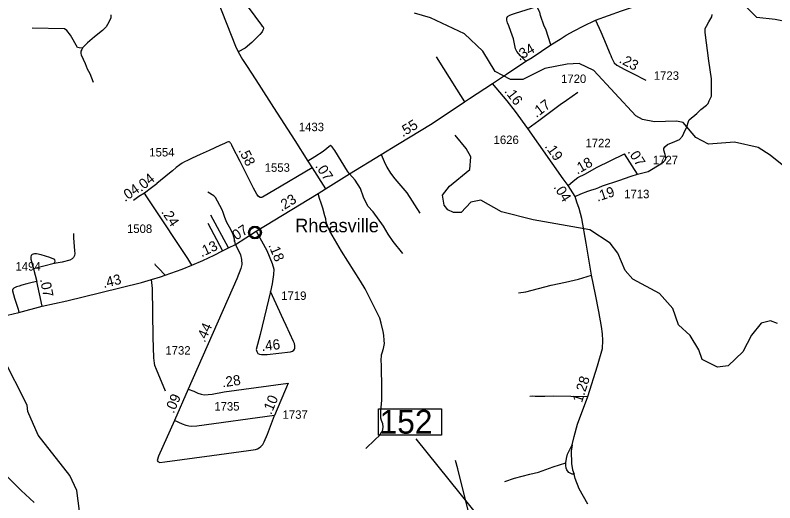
# Model space of a CAD drawing. Extents: x 2290615 to 2522933, y 819489 to 1012715.
# Drawn here: x 2377864 to 2389068, y 966201 to 973391 of the extents above; entities that cross this region are included whole.
import ezdxf

# ---------------------------------------------------------------- set-up
doc = ezdxf.new("R2010")
doc.units = 0
for name, color, linetype in [('Exist Civil Demographics City Label', 7, 'Continuous'), ('Exist Civil Demographics Community CELL', 7, 'Continuous'), ('Exist Hydrographic Creek Single Shore', 7, 'Continuous'), ('Exist Hydrographic Misc Water Feature', 7, 'Continuous'), ('Exist Road Non-System Type 51', 7, 'Continuous'), ('Exist Road Primary NC Attributed', 7, 'Continuous'), ('Exist Road Primary NC Mileage Hundredths English Label', 7, 'Continuous'), ('Exist Road Primary NC Service Mileage Hundredths English Label', 7, 'Continuous'), ('Exist Road Secondary Mileage Hundredths English Label', 7, 'Continuous'), ('Exist Road Secondary Mileage Tenths English Label', 7, 'Continuous'), ('Exist Road Secondary Structure Standard Bridge Number Label', 7, 'Continuous'), ('Exist Road Secondary Type 51 Attributed', 7, 'Continuous'), ('Exist Road Secondary Type 51 Number Label', 7, 'Continuous')]:
    doc.layers.add(name, color=color, linetype=linetype)

msp = doc.modelspace()

# ---------------------------------------------------------------- linework, layer by layer
at = {"layer": 'Exist Civil Demographics Community CELL'}
msp.add_lwpolyline([(2381323, 970199), (2381324, 970205), (2381326, 970212), (2381329, 970219), (2381332, 970225), (2381335, 970230), (2381339, 970235), (2381343, 970240), (2381347, 970244), (2381353, 970249), (2381358, 970253), (2381363, 970256), (2381368, 970258), (2381374, 970260), (2381379, 970262), (2381383, 970263), (2381388, 970264), (2381392, 970265), (2381399, 970265), (2381403, 970265), (2381409, 970265), (2381414, 970264), (2381419, 970263), (2381424, 970261), (2381429, 970260), (2381436, 970257), (2381442, 970253), (2381447, 970250), (2381452, 970246), (2381455, 970242), (2381459, 970238), (2381463, 970233), (2381466, 970229), (2381470, 970224), (2381472, 970219), (2381474, 970214), (2381476, 970209), (2381477, 970204), (2381478, 970198), (2381479, 970193), (2381479, 970187), (2381479, 970181), (2381478, 970176), (2381477, 970170), (2381476, 970164), (2381474, 970158), (2381471, 970153), (2381468, 970147), (2381465, 970142), (2381461, 970137), (2381457, 970132), (2381452, 970127), (2381447, 970123), (2381442, 970120), (2381438, 970117), (2381431, 970114), (2381424, 970111), (2381418, 970110), (2381411, 970109), (2381407, 970108), (2381402, 970108), (2381397, 970108), (2381392, 970108), (2381387, 970109), (2381381, 970110), (2381376, 970112), (2381371, 970114), (2381366, 970116), (2381362, 970118), (2381356, 970122), (2381350, 970126), (2381345, 970131), (2381341, 970136), (2381338, 970139), (2381335, 970144), (2381330, 970151), (2381329, 970154), (2381327, 970158), (2381324, 970167), (2381323, 970174), (2381322, 970179), (2381322, 970185), (2381322, 970190), (2381322, 970196)], close=True, dxfattribs=at)
for centre, radius in [((2381401, 970187), 94.3), ((2381400, 970187), 76.7)]:
    msp.add_circle(centre, radius, dxfattribs=at)
at = {"layer": 'Exist Hydrographic Creek Single Shore'}
for points in [[(2389107, 968844), (2389006, 968886), (2388865, 968850), (2388726, 968674), (2388596, 968429), (2388382, 968220), (2388224, 968200), (2387997, 968312), (2387945, 968455), (2387817, 968669), (2387649, 968826), (2387562, 969066), (2387368, 969288), (2386973, 969501), (2386863, 969625), (2386752, 969880), (2386641, 970029), (2386339, 970224), (2385504, 970373), (2385035, 970492), (2384733, 970663), (2384584, 970634), (2384444, 970484), (2384327, 970482), (2384244, 970522), (2384193, 970589), (2384166, 970738), (2384272, 970871), (2384569, 971116), (2384583, 971301), (2384515, 971426), (2384354, 971623)], [(2378812, 966077), (2378774, 966384), (2378671, 966606), (2378205, 967201), (2378051, 967549), (2378041, 967640), (2377682, 968351)]]:
    msp.add_lwpolyline(points, dxfattribs=at)
at = {"layer": 'Exist Hydrographic Misc Water Feature'}
for points in [[(2392885, 967952), (2392851, 968594), (2392685, 969191), (2392687, 969641), (2392711, 969734), (2392709, 969875), (2392812, 970276), (2392800, 971159), (2392731, 971393), (2392629, 971507), (2392168, 971711), (2391872, 972073), (2391456, 972666), (2391101, 973013), (2390791, 973184), (2390573, 973237), (2390132, 973226), (2389457, 973247), (2389072, 973327), (2388805, 973358), (2388645, 973513), (2388377, 973626), (2388325, 973769)], [(2389631, 970819), (2388999, 971328), (2388822, 971442), (2388471, 971519), (2388088, 971491), (2387904, 971588), (2387718, 971810), (2387617, 971826), (2387293, 971819), (2387117, 971851), (2387016, 971909), (2386399, 972577), (2386181, 972679), (2386007, 972669), (2385674, 972606), (2385351, 972445), (2385168, 972441), (2384941, 972563), (2384762, 972861), (2384492, 973115), (2383989, 973351), (2383755, 973423)], [(2386572, 961412), (2386607, 961886), (2386604, 962179), (2386777, 962941), (2386731, 963257), (2386687, 963439), (2386366, 963985), (2386296, 964087), (2386246, 964138), (2386186, 964174), (2385751, 964267), (2385590, 964458), (2385573, 964532), (2384927, 965474), (2384714, 965837), (2384553, 966050), (2384394, 966700), (2384359, 966823)]]:
    msp.add_lwpolyline(points, dxfattribs=at)
at = {"layer": 'Exist Road Non-System Type 51'}
for p, q in [((2381010, 969961), (2380749, 970442)), ((2381010, 969961), (2380749, 970442)), ((2380706, 970325), (2380922, 969916)), ((2380706, 970325), (2380922, 969916)), ((2378441, 969728), (2378133, 969652)), ((2378133, 969652), (2378184, 969462))]:
    msp.add_line(p, q, dxfattribs=at)
for points in [[(2381299, 973508), (2381497, 973246), (2381509, 973231), (2381520, 973217), (2381526, 973202), (2381525, 973190), (2381519, 973172), (2381506, 973144), (2381473, 973106), (2381355, 972989), (2381258, 972907), (2381155, 972851)], [(2385395, 972713), (2385318, 972790), (2385289, 972824), (2385263, 972856), (2385245, 972897), (2385216, 973042), (2385176, 973149), (2385143, 973234), (2385123, 973276), (2385114, 973318), (2385116, 973346), (2385125, 973371), (2385161, 973392), (2385199, 973406), (2385244, 973419), (2385556, 973519)], [(2385764, 972955), (2385690, 973186), (2385667, 973229), (2385612, 973388), (2385601, 973435), (2385597, 973440), (2385588, 973465), (2385556, 973519)], [(2379275, 973395), (2379275, 973350), (2379245, 973290), (2379208, 973219), (2379154, 973163), (2379034, 973072), (2378930, 972984), (2378864, 972916), (2378856, 972905)], [(2387043, 971048), (2387201, 971087), (2387386, 971198), (2387428, 971227), (2387449, 971254), (2387459, 971277), (2387459, 971298), (2387451, 971336), (2387431, 971399), (2387433, 971423), (2387444, 971451), (2387486, 971482), (2387595, 971531), (2387661, 971560), (2387707, 971607), (2387728, 971653), (2387769, 971745), (2387794, 971822), (2387807, 971846), (2387919, 971941), (2387978, 972000), (2388058, 972062), (2388083, 972090), (2388098, 972128), (2388126, 972176), (2388134, 972199), (2388134, 972247), (2388132, 972451), (2388096, 972719), (2388040, 973135), (2388042, 973174), (2388043, 973194), (2388062, 973229), (2388094, 973291), (2388124, 973340), (2388140, 973365), (2388142, 973400)], [(2378856, 972905), (2378808, 972912), (2378783, 972914), (2378678, 973097), (2378626, 973165), (2378590, 973192), (2378116, 973202)], [(2378856, 972905), (2378845, 972884), (2378830, 972859), (2378832, 972827), (2378836, 972807), (2378895, 972679), (2378925, 972601), (2378964, 972533), (2379013, 972402)], [(2384072, 972777), (2384374, 972301), (2384493, 972113)], [(2383582, 969878), (2383437, 970053), (2383365, 970162), (2383297, 970282), (2383144, 970491), (2383066, 970577), (2383003, 970709), (2382955, 970838), (2382880, 970958), (2382796, 971052), (2382767, 971089), (2382579, 971394), (2382563, 971417), (2382551, 971435), (2382540, 971452), (2382526, 971466), (2382515, 971470), (2382404, 971383), (2382285, 971305), (2382181, 971237)], [(2383263, 971338), (2383305, 971234), (2383344, 971150), (2383401, 971064), (2383465, 970980), (2383641, 970774), (2383833, 970471)], [(2381114, 970012), (2381097, 970088), (2381078, 970159), (2381054, 970213), (2381024, 970266), (2380986, 970336), (2380956, 970406), (2380933, 970484), (2380919, 970522), (2380848, 970647), (2380817, 970703), (2380793, 970727), (2380706, 970784)], [(2383036, 967002), (2383169, 967131), (2383242, 967200), (2383266, 967240), (2383285, 967278), (2383293, 967322), (2383285, 967368), (2383265, 967415), (2383257, 967451), (2383255, 967511), (2383255, 967551), (2383272, 967714), (2383274, 967941), (2383268, 968164), (2383266, 968235), (2383261, 968296), (2383266, 968382), (2383278, 968414), (2383297, 968475), (2383312, 968549), (2383308, 968593), (2383301, 968671), (2383289, 968725), (2383261, 968852), (2383240, 968925), (2383177, 969054), (2383097, 969218), (2383025, 969355), (2382956, 969470), (2382676, 969911), (2382505, 970207), (2382480, 970261), (2382453, 970341), (2382447, 970390), (2382430, 970432), (2382400, 970545), (2382375, 970619), (2382350, 970686), (2382331, 970764)], [(2378722, 970173), (2378722, 970107), (2378741, 969919), (2378743, 969879), (2378737, 969847), (2378726, 969820), (2378705, 969800), (2378671, 969781), (2378555, 969751), (2378441, 969728), (2378448, 969744), (2378453, 969766), (2378447, 969782), (2378434, 969792), (2378374, 969819), (2378247, 969859), (2378177, 969870), (2378149, 969872), (2378131, 969867), (2378116, 969862), (2378099, 969849), (2378093, 969829), (2378095, 969793), (2378133, 969652)], [(2380078, 969559), (2379977, 969659), (2379944, 969693), (2379935, 969707), (2379927, 969724)], [(2380078, 969559), (2379977, 969659), (2379944, 969693), (2379935, 969707), (2379927, 969724)], [(2380081, 967846), (2379947, 968168), (2379923, 968226), (2379918, 968258), (2379909, 968338), (2379899, 968645), (2379887, 969359), (2379875, 969494)], [(2380081, 967846), (2379947, 968168), (2379923, 968226), (2379918, 968258), (2379909, 968338), (2379899, 968645), (2379887, 969359), (2379875, 969494)], [(2385288, 969295), (2385398, 969312), (2385770, 969411), (2385983, 969454), (2386172, 969497), (2386364, 969558)], [(2378184, 969462), (2378116, 969448), (2378036, 969429), (2377963, 969411), (2377921, 969398), (2377883, 969385), (2377844, 969368), (2377827, 969351), (2377823, 969339), (2377822, 969327), (2377852, 969217), (2377910, 969056), (2377917, 969009)], [(2385456, 967776), (2385498, 967777), (2385532, 967775), (2385593, 967774), (2385678, 967775), (2385811, 967779), (2386308, 967771)], [(2385456, 967776), (2385498, 967777), (2385532, 967775), (2385593, 967774), (2385678, 967775), (2385811, 967779), (2386308, 967771)], [(2380213, 967415), (2379977, 966888), (2379957, 966824), (2379967, 966812), (2379996, 966797), (2380069, 966805), (2380762, 966897), (2381303, 966973), (2381408, 966988), (2381437, 966998), (2381464, 967012), (2381489, 967034), (2381515, 967059), (2381535, 967098), (2381586, 967212), (2381691, 967488)], [(2381691, 967488), (2380542, 967332), (2380469, 967327), (2380423, 967329), (2380384, 967339), (2380330, 967359), (2380213, 967415)], [(2386077, 967055), (2386066, 966962), (2386068, 966782), (2386086, 966688), (2386107, 966622)], [(2386077, 967055), (2386066, 966962), (2386068, 966782), (2386086, 966688), (2386107, 966622)], [(2385088, 966517), (2385228, 966564), (2385454, 966622), (2385521, 966638), (2385584, 966655), (2385799, 966732), (2385985, 966791)], [(2385088, 966517), (2385228, 966564), (2385454, 966622), (2385521, 966638), (2385584, 966655), (2385799, 966732), (2385985, 966791)], [(2377642, 966754), (2377665, 966717), (2377706, 966647), (2377742, 966594), (2377848, 966485), (2377954, 966382), (2378142, 966204)]]:
    msp.add_lwpolyline(points, dxfattribs=at)
at = {"layer": 'Exist Road Primary NC Attributed'}
msp.add_line((2381114, 970012), (2381419, 970207), dxfattribs=at)
for points in [[(2386422, 973317), (2386808, 973455), (2387303, 973626), (2387737, 973774), (2388030, 973895), (2388106, 973931), (2388238, 973994)], [(2384905, 972385), (2385110, 972519), (2385395, 972713), (2385487, 972766), (2385626, 972861), (2385764, 972955), (2385900, 973039), (2385991, 973096), (2386108, 973160), (2386239, 973229), (2386422, 973317)], [(2382443, 970832), (2382796, 971052), (2383263, 971338), (2383502, 971484), (2384012, 971795), (2384493, 972113), (2384564, 972161), (2384905, 972385)], [(2381419, 970207), (2382331, 970764), (2382443, 970832)], [(2380471, 969706), (2380631, 969774), (2380799, 969853), (2380922, 969916), (2381010, 969961), (2381114, 970012)], [(2378260, 969099), (2378628, 969181), (2379126, 969304), (2379725, 969452), (2379875, 969494), (2380009, 969533), (2380078, 969559), (2380327, 969646), (2380471, 969706)], [(2376274, 968602), (2376800, 968737), (2377113, 968810), (2377752, 968966), (2377917, 969009), (2378260, 969099)]]:
    msp.add_lwpolyline(points, dxfattribs=at)
at = {"layer": 'Exist Road Secondary Structure Standard Bridge Number Label'}
msp.add_line((2386245, 964087), (2383779, 967143), dxfattribs=at)
msp.add_lwpolyline([(2383225, 967585), (2384154, 967585), (2384154, 967201), (2383225, 967201)], close=True, dxfattribs=at)
at = {"layer": 'Exist Road Secondary Type 51 Attributed'}
for p, q in [((2386124, 970719), (2386020, 970882)), ((2378260, 969099), (2378184, 969462)), ((2381891, 967963), (2381691, 967488)), ((2380413, 967875), (2380213, 967415))]:
    msp.add_line(p, q, dxfattribs=at)
for points in [[(2380712, 973963), (2381049, 973096), (2381112, 972934), (2381155, 972851), (2381218, 972740), (2381286, 972635), (2381405, 972451), (2381456, 972367), (2381674, 972029), (2381987, 971543), (2382181, 971237), (2382242, 971139)], [(2386422, 973317), (2386503, 973148), (2386582, 972959), (2386636, 972824), (2386648, 972799), (2386661, 972768), (2386698, 972689), (2386736, 972654), (2386858, 972589), (2386972, 972530), (2387168, 972434)], [(2385423, 971718), (2385242, 971969), (2385118, 972127), (2384905, 972385)], [(2385423, 971718), (2385586, 971837), (2385903, 972074), (2385996, 972137), (2386161, 972256)], [(2386020, 970882), (2385946, 970976), (2385423, 971718)], [(2382242, 971139), (2381680, 970804), (2381537, 970721), (2381511, 970707), (2381496, 970703), (2381477, 970703), (2381465, 970708), (2381450, 970721), (2381438, 970737), (2381428, 970754), (2381380, 970842), (2381306, 970988), (2381180, 971235), (2381069, 971451), (2381059, 971474), (2381048, 971493), (2381041, 971504), (2381034, 971515), (2381028, 971520), (2381020, 971523), (2381008, 971523), (2380990, 971517), (2380950, 971499), (2380881, 971468), (2380723, 971395), (2380593, 971336), (2380474, 971282), (2380405, 971250), (2380359, 971227), (2380328, 971209), (2380293, 971185), (2380238, 971143), (2380183, 971098), (2380140, 971063), (2379955, 970909)], [(2386020, 970882), (2386096, 970944), (2386164, 970998), (2386276, 971052), (2386436, 971143), (2386852, 971349)], [(2387043, 971048), (2386852, 971349)], [(2382242, 971139), (2382443, 970832)], [(2386124, 970719), (2386207, 970755), (2386309, 970794), (2386371, 970818), (2386421, 970833), (2386470, 970852), (2386526, 970875), (2386769, 970954), (2386950, 971018), (2387043, 971048)], [(2379955, 970909), (2379951, 970906), (2379874, 970844), (2379772, 970765)], [(2379772, 970765), (2379689, 970717), (2379610, 970661)], [(2380471, 969706), (2380412, 969804), (2379884, 970594), (2379805, 970711), (2379772, 970765)], [(2386308, 966180), (2386184, 966407), (2386123, 966559), (2386107, 966622), (2386081, 966624), (2386048, 966637), (2386029, 966650), (2386011, 966672), (2386000, 966690), (2385990, 966714), (2385985, 966753), (2385985, 966791), (2385994, 966857), (2386009, 966919), (2386034, 966969), (2386077, 967055), (2386107, 967179), (2386160, 967360), (2386308, 967771), (2386451, 968220), (2386525, 968477), (2386533, 968593), (2386528, 968694), (2386513, 968803), (2386472, 969022), (2386422, 969271), (2386364, 969558), (2386285, 970031), (2386223, 970394), (2386184, 970542), (2386149, 970634), (2386124, 970719)], [(2381419, 970207), (2381575, 969921), (2381654, 969730), (2381677, 969646), (2381675, 969570), (2381656, 969431), (2381629, 969316)], [(2381114, 970012), (2381185, 969857), (2381202, 969789), (2381207, 969714), (2381192, 969654), (2381134, 969506), (2380413, 967875)], [(2381629, 969316), (2381476, 968682), (2381418, 968461), (2381426, 968431), (2381443, 968405), (2381468, 968392), (2381496, 968386), (2381581, 968388)], [(2381859, 968816), (2381819, 968898), (2381629, 969316)], [(2381581, 968388), (2381923, 968428), (2381954, 968439), (2381972, 968453), (2381986, 968468), (2381989, 968482), (2381991, 968515), (2381982, 968552), (2381970, 968582), (2381859, 968816)], [(2380413, 967875), (2380499, 967848), (2380557, 967819), (2380608, 967801), (2380650, 967792), (2380769, 967804), (2380947, 967836), (2381891, 967963)]]:
    msp.add_lwpolyline(points, dxfattribs=at)

# ---------------------------------------------------------------- texts
at = {"layer": 'Exist Civil Demographics City Label'}
msp.add_text('Rheasville', height=200, rotation=360, dxfattribs=at).set_placement((2381994, 970190))
at = {"layer": 'Exist Road Primary NC Mileage Hundredths English Label'}
msp.add_text('.43', height=150, rotation=13.8944, dxfattribs=at).set_placement((2379170, 969366))
at = {"layer": 'Exist Road Primary NC Service Mileage Hundredths English Label'}
for s, rotation, p in [('.34', 29.8538, (2385300, 972716)), ('.55', 31.3243, (2383580, 971590)), ('.23', 31.4258, (2381790, 970492)), ('.07', 32.5337, (2381078, 970037)), ('.13', 25.262, (2380613, 969821))]:
    msp.add_text(s, height=150, rotation=rotation, dxfattribs=at).set_placement(p)
at = {"layer": 'Exist Road Secondary Mileage Hundredths English Label'}
for s, rotation, p in [('.23', 332.2267, (2386760, 972698)), ('.16', 307.9754, (2385072, 972267)), ('.17', 36.8595, (2385551, 971873)), ('.58', 297.036, (2381153, 971398)), ('.19', 305.1785, (2385669, 971456)), ('.07', 302.5389, (2386892, 971379)), ('.18', 29.6986, (2386154, 971039)), ('.07', 303.1792, (2382284, 971166)), ('.04', 39.0843, (2379719, 970782)), ('.04', 35.1934, (2379484, 970634)), ('.04', 302.3703, (2385800, 970857)), ('.19', 17.9891, (2386453, 970641)), ('.24', 303.8011, (2380013, 970490)), ('.07', 281.8512, (2378228, 969495)), ('1.28', 72.2766, (2386223, 967669))]:
    msp.add_text(s, height=150, rotation=rotation, dxfattribs=at).set_placement(p)
at = {"layer": 'Exist Road Secondary Mileage Tenths English Label'}
for s, rotation, p in [('.18', 292.407, (2381596, 970000)), ('.44', 66.174, (2380660, 968556)), ('.46', 6.4409, (2381502, 968437)), ('.28', 7.6576, (2380921, 967904)), ('.09', 66.5034, (2380201, 967510)), ('.10', 67.1529, (2381639, 967492))]:
    msp.add_text(s, height=150, rotation=rotation, dxfattribs=at).set_placement(p)
at = {"layer": 'Exist Road Secondary Structure Standard Bridge Number Label'}
msp.add_text('152', height=350, dxfattribs=at).set_placement((2383238, 967221))
at = {"layer": 'Exist Road Secondary Type 51 Number Label'}
for s, p in [('1720', (2385915, 972391)), ('1723', (2387283, 972438)), ('1433', (2382047, 971681)), ('1626', (2384920, 971491)), ('1722', (2386275, 971444)), ('1554', (2379842, 971308)), ('1727', (2387269, 971193)), ('1553', (2381544, 971082)), ('1713', (2386846, 970692)), ('1508', (2379513, 970180)), ('1494', (2377868, 969625)), ('1719', (2381788, 969193)), ('1732', (2380079, 968386)), ('1735', (2380801, 967561)), ('1737', (2381808, 967440))]:
    msp.add_text(s, height=125, dxfattribs=at).set_placement(p)

doc.saveas('drawing.dxf')
